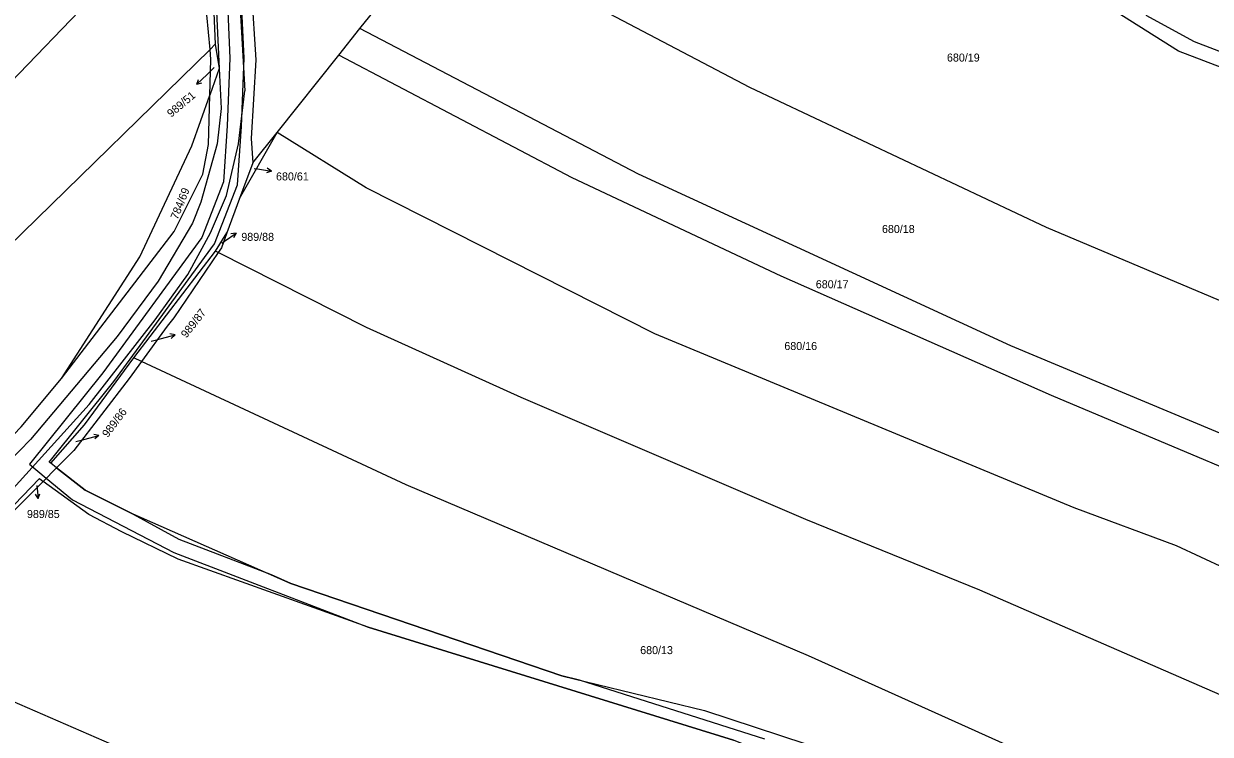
# Model space of a CAD drawing. Extents: x -757266 to -753360, y -1162585 to -1157740.
# Drawn here: x -756365.2 to -756113.1, y -1160406.8 to -1160255.9 of the extents above; entities that cross this region are included whole.
import ezdxf

# ---------------------------------------------------------------- set-up
doc = ezdxf.new("R2010")
doc.units = 0
for name, color, linetype in [('Hranice parcel', 7, 'Continuous'), ('Parcelní čísla', 7, 'Continuous'), ('Pop  PČ popisy', 7, 'Continuous'), ('Vnitřní kresba', 7, 'Continuous'), ('Věcná břemena k části', 7, 'Continuous')]:
    doc.layers.add(name, color=color, linetype=linetype)

msp = doc.modelspace()

# ---------------------------------------------------------------- linework, layer by layer
at = {"layer": 'Hranice parcel'}
for p, q in [((-756325.59, -1160261.34), (-756327.03, -1160245.53)), ((-756293.74, -1160256.9), (-756289.81, -1160251.98)), ((-756298.22, -1160262.51), (-756293.74, -1160256.9)), ((-756325.59, -1160261.34), (-756324.47, -1160260.24)), ((-756311.36, -1160278.96), (-756298.22, -1160262.51)), ((-756319.31, -1160292.97), (-756311.36, -1160278.96)), ((-756316.51, -1160285.41), (-756311.36, -1160278.96)), ((-756316.51, -1160285.41), (-756319.31, -1160292.97)), ((-756319.31, -1160292.97), (-756322.01, -1160300.25)), ((-756324.42, -1160304.16), (-756322.01, -1160300.25)), ((-756341.75, -1160326.85), (-756324.42, -1160304.16)), ((-756323.87, -1160304.44), (-756324.42, -1160304.16)), ((-756340.16, -1160327.59), (-756341.75, -1160326.85)), ((-756358.18, -1160350.17), (-756361.04, -1160353.06))]:
    msp.add_line(p, q, dxfattribs=at)
for points in [[(-756063.1, -1160280.77), (-756105.17, -1160267.32), (-756119.8, -1160261.71), (-756139.93, -1160248.97), (-756165.4, -1160228.93), (-756185.29, -1160217.01), (-756206.16, -1160206.41), (-756217.66, -1160206.74), (-756234.26, -1160210.11), (-756250.47, -1160216.32)], [(-756317.92, -1160231.92), (-756317.73, -1160234.83), (-756315.86, -1160263.5), (-756316.89, -1160280.25), (-756316.51, -1160285.41)], [(-756550.98, -1160456.74), (-756453.29, -1160354.79), (-756367.97, -1160268.36), (-756334.99, -1160233.99)], [(-756073.48, -1160330.52), (-756147.85, -1160299.18), (-756210.89, -1160269.42), (-756259.22, -1160244), (-756273.64, -1160235.42)], [(-756327.03, -1160245.53), (-756325.01, -1160248.45), (-756324.47, -1160260.24)], [(-756126.76, -1160254.08), (-756116.53, -1160259.66), (-756104.66, -1160264.18)], [(-756078.66, -1160356.37), (-756155.44, -1160324.28), (-756234.53, -1160287.81), (-756293.74, -1160256.9)], [(-756537.01, -1160470.55), (-756503.84, -1160436.32), (-756445.28, -1160378.18), (-756325.59, -1160261.34)], [(-756324.47, -1160260.24), (-756323.63, -1160265.38), (-756325.63, -1160271.02)], [(-756325.63, -1160271.02), (-756325.4, -1160263.47), (-756325.59, -1160261.34)], [(-756079.89, -1160362.98), (-756146.82, -1160334.86), (-756204.25, -1160309.49), (-756248.65, -1160288.58), (-756298.22, -1160262.51)], [(-756357.15, -1160331.21), (-756340.54, -1160305.39), (-756329.45, -1160281.8), (-756325.63, -1160271.02)], [(-756357.15, -1160331.21), (-756333.22, -1160299.99), (-756327.12, -1160287.84), (-756325.95, -1160281.55), (-756325.63, -1160271.02)], [(-756084.05, -1160383.64), (-756120.23, -1160366.75), (-756141.97, -1160358.66), (-756231.06, -1160321.71), (-756292.39, -1160290.75), (-756311.36, -1160278.96)], [(-756322.01, -1160300.25), (-756323.19, -1160303.44), (-756323.87, -1160304.44)], [(-756323.87, -1160304.44), (-756333.31, -1160318.36), (-756334.68, -1160320.12), (-756340.16, -1160327.59)], [(-756089.02, -1160407.99), (-756162.04, -1160376.18), (-756199.02, -1160361.16), (-756259.47, -1160335.24), (-756292.32, -1160320.41), (-756323.87, -1160304.44)], [(-756358.18, -1160350.17), (-756359.39, -1160349.22), (-756352.25, -1160341.04), (-756341.75, -1160326.85)], [(-756340.16, -1160327.59), (-756342.81, -1160331.2), (-756354.56, -1160346.53), (-756358.18, -1160350.17)], [(-756094.7, -1160436.21), (-756126.86, -1160422.36), (-756198.45, -1160390.09), (-756283.89, -1160353.78), (-756340.16, -1160327.59)], [(-756381.35, -1160357.77), (-756365.72, -1160341.45), (-756357.15, -1160331.21)], [(-756358.18, -1160350.17), (-756352.13, -1160354.92), (-756342.64, -1160359.68), (-756308.46, -1160374.76), (-756250.84, -1160394.38), (-756220.57, -1160401.76), (-756193.65, -1160410.58), (-756163.5, -1160423.43), (-756127.53, -1160446), (-756102.52, -1160463.77)], [(-756376.19, -1160367.36), (-756361.85, -1160352.47), (-756361.04, -1160353.06)], [(-756361.04, -1160353.06), (-756367.83, -1160359.91), (-756376.19, -1160367.36)], [(-756170.15, -1160425.77), (-756214.38, -1160408.04), (-756292.03, -1160384.06), (-756332.39, -1160369.58), (-756344.36, -1160363.79), (-756351.33, -1160360.1), (-756361.04, -1160353.06)], [(-756195.68, -1160474.33), (-756238.74, -1160452.9), (-756323.65, -1160418.88), (-756369.26, -1160399.04), (-756394.58, -1160386.43)]]:
    msp.add_lwpolyline(points, dxfattribs=at)
at = {"layer": 'Pop  PČ popisy'}
for p, q in [((-756324.7, -1160265.18), (-756326.23, -1160266.65)), ((-756326.23, -1160266.65), (-756328.389, -1160268.735)), ((-756328.389, -1160268.735), (-756328.016, -1160267.679)), ((-756328.389, -1160268.735), (-756327.32, -1160268.399)), ((-756312.556, -1160287.169), (-756313.467, -1160286.518)), ((-756316.2, -1160286.59), (-756315.52, -1160286.7)), ((-756315.52, -1160286.7), (-756312.556, -1160287.169)), ((-756312.556, -1160287.169), (-756313.623, -1160287.507)), ((-756322.5, -1160302.08), (-756320.042, -1160300.359)), ((-756320.042, -1160300.359), (-756321.149, -1160300.523)), ((-756320.042, -1160300.359), (-756320.575, -1160301.343)), ((-756323.06, -1160302.47), (-756322.5, -1160302.08)), ((-756333.021, -1160321.963), (-756334.118, -1160321.739)), ((-756338.07, -1160323.31), (-756335.92, -1160322.74)), ((-756335.92, -1160322.74), (-756333.021, -1160321.963)), ((-756333.021, -1160321.963), (-756333.859, -1160322.706)), ((-756354.12, -1160344.63), (-756352.12, -1160344.09)), ((-756352.12, -1160344.09), (-756349.221, -1160343.313)), ((-756349.221, -1160343.313), (-756350.318, -1160343.089)), ((-756349.221, -1160343.313), (-756350.059, -1160344.056)), ((-756362.38, -1160353.92), (-756362.139, -1160356.67)), ((-756362.139, -1160356.67), (-756362.679, -1160355.793)), ((-756362.139, -1160356.67), (-756361.761, -1160355.712))]:
    msp.add_line(p, q, dxfattribs=at)
at = {"layer": 'Vnitřní kresba'}
for p, q in [((-756327.53, -1160188.38), (-756323.63, -1160265.38)), ((-756321.56, -1160213.98), (-756318.17, -1160270.1)), ((-756323.63, -1160265.38), (-756323.2, -1160273.87)), ((-756319.53, -1160281.38), (-756318.17, -1160270.1)), ((-756323.2, -1160273.87), (-756324.1, -1160281.38)), ((-756324.1, -1160281.38), (-756327.53, -1160293.73)), ((-756322.07, -1160292.32), (-756319.53, -1160281.38)), ((-756327.53, -1160293.73), (-756329.31, -1160298.2)), ((-756325.5, -1160300.31), (-756322.07, -1160292.32)), ((-756329.31, -1160298.2), (-756336.63, -1160310.55)), ((-756330.32, -1160309.13), (-756325.5, -1160300.31)), ((-756337.26, -1160318.76), (-756330.32, -1160309.13)), ((-756336.63, -1160310.55), (-756345.3, -1160322.32)), ((-756351.24, -1160336.75), (-756337.26, -1160318.76)), ((-756345.3, -1160322.32), (-756363.77, -1160344.18)), ((-756368.75, -1160356.08), (-756351.24, -1160336.75)), ((-756363.77, -1160344.18), (-756376.94, -1160357.72))]:
    msp.add_line(p, q, dxfattribs=at)
at = {"layer": 'Věcná břemena k části'}
for points in [[(-756207.7, -1160407.83), (-756247.07, -1160395.3), (-756250.84, -1160394.38), (-756308.46, -1160374.76), (-756312.56, -1160372.95), (-756332.13, -1160365.39), (-756342.64, -1160359.68), (-756352.13, -1160354.92), (-756358.18, -1160350.17), (-756359.39, -1160349.22), (-756359.79, -1160349), (-756346.01, -1160331.84), (-756324.63, -1160302.64), (-756319.76, -1160290.05), (-756318.93, -1160277.69), (-756318.36, -1160263.15), (-756319.17, -1160245.26), (-756327.72, -1160236.74), (-756349.44, -1160215.07), (-756369.31, -1160201.7)], [(-756370.95, -1160204.21), (-756351.33, -1160217.41), (-756327.37, -1160241.33), (-756322.12, -1160246.56), (-756321.37, -1160263.21), (-756321.94, -1160277.58), (-756322.73, -1160289.42), (-756327.31, -1160301.26), (-756348.4, -1160330.03), (-756363.97, -1160349.42), (-756360.38, -1160352.4), (-756354.83, -1160357.02), (-756333.27, -1160368.17), (-756292.03, -1160384.06), (-756214.38, -1160408.04)]]:
    msp.add_lwpolyline(points, dxfattribs=at)

# ---------------------------------------------------------------- texts
at = {"layer": 'Parcelní čísla'}
for s, p in [('680/19', (-756169.02, -1160263.9)), ('680/61', (-756311.57, -1160289.148)), ('680/18', (-756182.83, -1160300.31)), ('989/88', (-756318.95, -1160301.98)), ('680/17', (-756196.89, -1160312.05)), ('680/16', (-756203.57, -1160325.17)), ('989/85', (-756364.49, -1160360.848)), ('680/13', (-756234.2, -1160389.76))]:
    msp.add_text(s, height=1.7, dxfattribs=at).set_placement(p)
for s, rotation, p in [('989/51', 40, (-756333.846, -1160275.837)), ('784/69', 68, (-756332.491, -1160297.588)), ('989/87', 52, (-756330.605, -1160322.743)), ('989/86', 53, (-756347.334, -1160343.874))]:
    msp.add_text(s, height=1.7, rotation=rotation, dxfattribs=at).set_placement(p)

doc.saveas('drawing.dxf')
